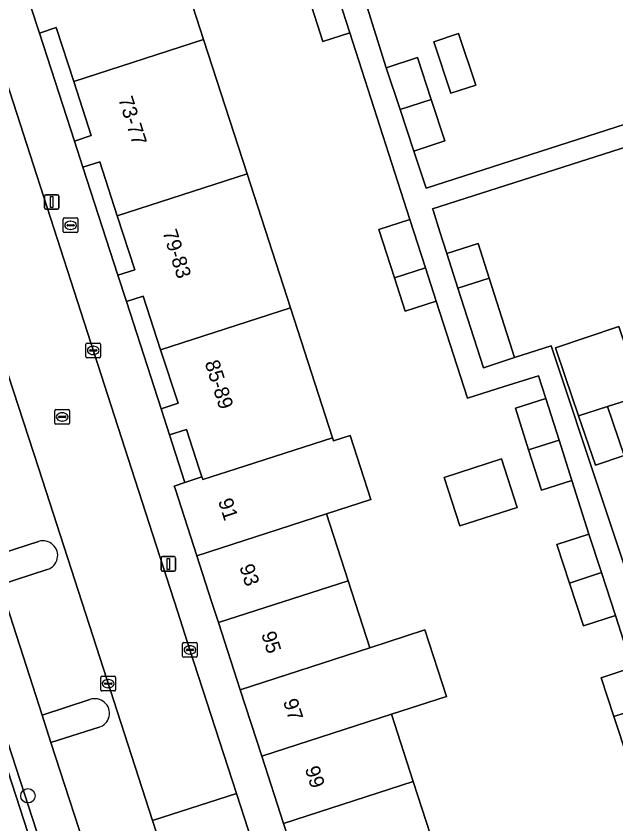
# Model space of a CAD drawing. Extents: x 159371 to 159986, y 382987 to 383597.
# Drawn here: x 159437.8 to 159478.7, y 383225.8 to 383280.9 of the extents above; entities that cross this region are included whole.
import ezdxf

# ---------------------------------------------------------------- set-up
doc = ezdxf.new("R2010")
doc.units = 0
for name, color, linetype in [('IMGEO_Berm_groen', 7, 'Continuous'), ('IMGEO_Boom', 7, 'Continuous'), ('IMGEO_Brandkraan', 7, 'Continuous'), ('IMGEO_Erf', 7, 'Continuous'), ('IMGEO_Groenvoorziening', 7, 'Continuous'), ('IMGEO_Haag', 7, 'Continuous'), ('IMGEO_Kolk', 7, 'Continuous'), ('IMGEO_Lichtmast', 7, 'Continuous'), ('IMGEO_Pand', 7, 'Continuous'), ('IMGEO_Pand_nummerreeks', 7, 'Continuous'), ('IMGEO_Parkeervlak_open', 7, 'Continuous'), ('IMGEO_Rijbaan_lokaal_open', 7, 'Continuous'), ('IMGEO_Rioolput', 7, 'Continuous'), ('IMGEO_Voetpad_open', 7, 'Continuous')]:
    doc.layers.add(name, color=color, linetype=linetype)

msp = doc.modelspace()

# ---------------------------------------------------------------- linework, layer by layer
at = {"layer": 'IMGEO_Berm_groen'}
for points in [[(159406.761, 383330.631), (159408.577, 383323.612), (159411.104, 383313.847), (159411.376, 383312.794), (159412.992, 383306.793), (159414.072, 383303.213), (159430.983, 383250.705), (159435.589, 383236.441), (159472.722, 383122.014), (159492.238, 383063.663), (159493.793, 383059.366), (159494.626, 383071.478), (159494.813, 383074.201), (159494.983, 383076.684), (159494.993, 383077.003)], [(159472.916, 383130.255), (159472.29, 383132.147), (159469.362, 383141.107), (159468.77, 383143.003), (159465.88, 383151.938), (159453.474, 383190.25), (159450.629, 383199.119), (159449.994, 383201.018), (159447.129, 383209.867), (159446.573, 383211.745), (159443.691, 383220.575), (159443.081, 383222.473), (159440.202, 383231.342), (159439.608, 383233.206), (159438.303, 383237.229), (159436.723, 383242.099)], [(159493.69, 383057.889), (159491.672, 383063.465), (159472.152, 383121.826), (159435.017, 383236.267)]]:
    msp.add_lwpolyline(points, dxfattribs=at)
at = {"layer": 'IMGEO_Boom'}
msp.add_circle((159438.636, 383227.698), 0.489, dxfattribs=at)
at = {"layer": 'IMGEO_Brandkraan'}
for p, q in [((159441.043, 383266.192), (159441.043, 383267.044)), ((159441.118, 383267.118), (159441.97, 383267.118)), ((159441.302, 383266.612), (159441.302, 383266.624)), ((159441.345, 383266.661), (159441.743, 383266.661)), ((159441.531, 383266.898), (159441.556, 383266.898)), ((159441.786, 383266.624), (159441.786, 383266.612)), ((159442.044, 383267.044), (159442.044, 383266.192)), ((159441.97, 383266.118), (159441.118, 383266.118)), ((159441.74, 383266.575), (159441.342, 383266.575)), ((159441.554, 383266.338), (159441.529, 383266.338))]:
    msp.add_line(p, q, dxfattribs=at)
for points in [[(159441.043, 383266.192), (159441.043, 383267.044)], [(159441.118, 383267.118), (159441.97, 383267.118)], [(159442.044, 383267.044), (159442.044, 383266.192)], [(159441.97, 383266.118), (159441.118, 383266.118)]]:
    msp.add_lwpolyline(points, dxfattribs=at)
for centre, radius, start, end in [((159441.12, 383267.042), 0.0765, 91.552, 178.448), ((159441.12, 383267.042), 0.0765, 91.552, 178.448), ((159441.342, 383266.621), 0.0403, 85.8775, 175.7526), ((159441.339, 383266.611), 0.0366, 178.938, 274.7102), ((159441.743, 383266.618), 0.043, 264.8664, 352.4533), ((159441.747, 383266.623), 0.0386, 1.7309, 96.639), ((159441.968, 383267.042), 0.0765, 1.552, 88.448), ((159441.968, 383267.042), 0.0765, 1.552, 88.448), ((159441.12, 383266.194), 0.0765, 181.552, 268.448), ((159441.12, 383266.194), 0.0765, 181.552, 268.448), ((159441.968, 383266.194), 0.0765, 271.552, 358.448), ((159441.968, 383266.194), 0.0765, 271.552, 358.448)]:
    msp.add_arc(centre, radius, start, end, dxfattribs=at)
for centre, major_axis, ratio, start_param, end_param in [((159441.53, 383266.618), (-0.387, 0.002), 0.722429, 4.712389, 7.853982), ((159441.555, 383266.618), (-0.39, 0.002), 0.717154, 1.570796, 4.712389)]:
    msp.add_ellipse(centre, major_axis=major_axis, ratio=ratio, start_param=start_param, end_param=end_param, dxfattribs=at)
at = {"layer": 'IMGEO_Erf'}
for points in [[(159447.64, 383288.465), (159450.612, 383279.288), (159453.577, 383270.132), (159456.535, 383261), (159459.408, 383252.128), (159459.475, 383251.922), (159460.605, 383252.288), (159462.014, 383247.915), (159458.984, 383246.933), (159460.461, 383242.374), (159461.942, 383237.799), (159465.689, 383239.014), (159467.161, 383234.475), (159463.412, 383233.26), (159464.901, 383228.664), (159466.374, 383224.117), (159469.708, 383225.198), (159471.192, 383220.612), (159472.685, 383215.997), (159469.354, 383214.917), (159470.854, 383210.284), (159472.334, 383205.716), (159473.82, 383201.131), (159475.296, 383196.574)], [(159461.649, 383281.861), (159463.068, 383277.363), (159465.186, 383278.063), (159466.13, 383275.206), (159467.066, 383272.374), (159464.947, 383271.674), (159465.78, 383269.153), (159483.239, 383274.78), (159481.503, 383280.166), (159479.855, 383285.277)], [(159479.529, 383230.216), (159478.586, 383233.1), (159477.72, 383235.751), (159479.834, 383236.442), (159478.696, 383240.003), (159476.519, 383239.292), (159475.563, 383242.216), (159474.704, 383244.847), (159476.88, 383245.559), (159475.718, 383249.207), (159473.644, 383248.548), (159472.77, 383251.295), (159471.865, 383254.14), (159473.939, 383254.8), (159473.443, 383256.36), (159471.102, 383255.615), (159468.606, 383254.821), (159466.467, 383261.44), (159464.36, 383260.759), (159463.627, 383263.033), (159462.557, 383266.344), (159464.666, 383267.024), (159460.575, 383279.751), (159458.73, 383279.161), (159457.984, 383281.494)], [(159483.482, 383273.28), (159466.224, 383267.732), (159466.251, 383267.648), (159466.719, 383266.185), (159467.196, 383264.691), (159469.328, 383265.372), (159470.082, 383263.012), (159471.815, 383257.591), (159474.303, 383258.392), (159484.606, 383227.42)]]:
    msp.add_lwpolyline(points, dxfattribs=at)
for points in [[(159469.161, 383276.183), (159467.468, 383275.637), (159466.311, 383279.138), (159467.999, 383279.696)], [(159478.148, 383254.256), (159479.278, 383250.923), (159477.321, 383250.26), (159476.181, 383253.622), (159475.271, 383256.307), (159474.609, 383258.259), (159478.911, 383259.716), (159480.504, 383255.016)], [(159470.927, 383250.676), (159471.999, 383247.372), (159468.091, 383246.105), (159467.019, 383249.409)]]:
    msp.add_lwpolyline(points, close=True, dxfattribs=at)
at = {"layer": 'IMGEO_Groenvoorziening'}
msp.add_lwpolyline([(159472.722, 383122.014), (159435.589, 383236.441), (159430.983, 383250.705), (159414.072, 383303.213), (159412.992, 383306.793), (159411.376, 383312.794), (159411.104, 383313.847), (159410.522, 383313.711), (159410.796, 383312.64), (159412.414, 383306.629), (159413.5, 383303.035), (159430.413, 383250.521), (159435.017, 383236.267), (159472.152, 383121.826), (159491.672, 383063.465), (159493.69, 383057.889), (159493.717, 383058.243), (159493.743, 383058.624), (159493.793, 383059.366), (159492.238, 383063.663)], close=True, dxfattribs=at)
for points in [[(159439.365, 383245.051), (159436.103, 383244.003), (159436.723, 383242.099), (159439.957, 383243.135)], [(159442.863, 383234.268), (159439.608, 383233.206), (159440.202, 383231.342), (159443.485, 383232.37)]]:
    msp.add_lwpolyline(points, dxfattribs=at)
for centre, radius, start, end in [((159439.662, 383244.093), 1.003, 287.1154, 107.2245), ((159443.195, 383233.326), 0.999, 286.8887, 109.4007)]:
    msp.add_arc(centre, radius, start, end, dxfattribs=at)
at = {"layer": 'IMGEO_Haag'}
msp.add_lwpolyline([(159430.983, 383250.705), (159414.072, 383303.213), (159412.992, 383306.793), (159411.376, 383312.794), (159411.104, 383313.847), (159410.522, 383313.711), (159410.796, 383312.64), (159412.414, 383306.629), (159413.5, 383303.035), (159430.413, 383250.521), (159435.017, 383236.267), (159472.152, 383121.826), (159491.672, 383063.465), (159493.69, 383057.889), (159493.717, 383058.243), (159493.743, 383058.624), (159493.793, 383059.366), (159492.238, 383063.663), (159472.722, 383122.014), (159435.589, 383236.441)], close=True, dxfattribs=at)
at = {"layer": 'IMGEO_Kolk'}
for p, q in [((159442.588, 383257.659), (159442.588, 383258.511)), ((159442.663, 383258.585), (159443.515, 383258.585)), ((159443.076, 383258.365), (159443.101, 383258.365)), ((159443.589, 383258.511), (159443.589, 383257.659)), ((159442.847, 383258.079), (159442.847, 383258.091)), ((159443.285, 383258.042), (159442.887, 383258.042)), ((159442.89, 383258.128), (159443.288, 383258.128)), ((159443.099, 383257.805), (159443.074, 383257.805)), ((159443.331, 383258.091), (159443.331, 383258.079)), ((159443.515, 383257.585), (159442.663, 383257.585)), ((159449.181, 383237.224), (159449.181, 383238.076)), ((159449.256, 383238.15), (159450.108, 383238.15)), ((159450.182, 383238.076), (159450.182, 383237.224)), ((159449.44, 383237.644), (159449.44, 383237.656)), ((159449.878, 383237.607), (159449.48, 383237.607)), ((159449.483, 383237.693), (159449.881, 383237.693)), ((159449.669, 383237.93), (159449.694, 383237.93)), ((159449.924, 383237.656), (159449.924, 383237.644)), ((159450.108, 383237.15), (159449.256, 383237.15)), ((159449.692, 383237.37), (159449.667, 383237.37)), ((159443.607, 383234.923), (159443.607, 383235.775)), ((159443.682, 383235.849), (159444.534, 383235.849)), ((159444.608, 383235.775), (159444.608, 383234.923)), ((159443.866, 383235.343), (159443.866, 383235.355)), ((159444.304, 383235.306), (159443.906, 383235.306)), ((159443.909, 383235.392), (159444.307, 383235.392)), ((159444.095, 383235.629), (159444.12, 383235.629)), ((159444.35, 383235.355), (159444.35, 383235.343)), ((159444.534, 383234.849), (159443.682, 383234.849)), ((159444.118, 383235.069), (159444.093, 383235.069))]:
    msp.add_line(p, q, dxfattribs=at)
for points in [[(159442.588, 383257.659), (159442.588, 383258.511)], [(159442.663, 383258.585), (159443.515, 383258.585)], [(159443.589, 383258.511), (159443.589, 383257.659)], [(159443.515, 383257.585), (159442.663, 383257.585)], [(159449.181, 383237.224), (159449.181, 383238.076)], [(159449.256, 383238.15), (159450.108, 383238.15)], [(159450.182, 383238.076), (159450.182, 383237.224)], [(159450.108, 383237.15), (159449.256, 383237.15)], [(159443.607, 383234.923), (159443.607, 383235.775)], [(159443.682, 383235.849), (159444.534, 383235.849)], [(159444.608, 383235.775), (159444.608, 383234.923)], [(159444.534, 383234.849), (159443.682, 383234.849)]]:
    msp.add_lwpolyline(points, dxfattribs=at)
for centre, radius, start, end in [((159442.665, 383258.509), 0.0765, 91.552, 178.448), ((159442.665, 383258.509), 0.0765, 91.552, 178.448), ((159443.513, 383258.509), 0.0765, 1.552, 88.448), ((159443.513, 383258.509), 0.0765, 1.552, 88.448), ((159442.887, 383258.088), 0.0403, 85.8775, 175.7526), ((159442.884, 383258.078), 0.0366, 178.938, 274.7102), ((159443.288, 383258.085), 0.043, 264.8664, 352.4533), ((159443.292, 383258.09), 0.0386, 1.7309, 96.639), ((159442.665, 383257.661), 0.0765, 181.552, 268.448), ((159442.665, 383257.661), 0.0765, 181.552, 268.448), ((159443.513, 383257.661), 0.0765, 271.552, 358.448), ((159443.513, 383257.661), 0.0765, 271.552, 358.448), ((159449.258, 383238.074), 0.0765, 91.552, 178.448), ((159449.258, 383238.074), 0.0765, 91.552, 178.448), ((159450.106, 383238.074), 0.0765, 1.552, 88.448), ((159450.106, 383238.074), 0.0765, 1.552, 88.448), ((159449.48, 383237.653), 0.0403, 85.8775, 175.7526), ((159449.477, 383237.643), 0.0366, 178.938, 274.7102), ((159449.881, 383237.65), 0.043, 264.8664, 352.4533), ((159449.885, 383237.655), 0.0386, 1.7309, 96.639), ((159449.258, 383237.226), 0.0765, 181.552, 268.448), ((159449.258, 383237.226), 0.0765, 181.552, 268.448), ((159450.106, 383237.226), 0.0765, 271.552, 358.448), ((159450.106, 383237.226), 0.0765, 271.552, 358.448), ((159443.684, 383235.773), 0.0765, 91.552, 178.448), ((159443.684, 383235.773), 0.0765, 91.552, 178.448), ((159444.532, 383235.773), 0.0765, 1.552, 88.448), ((159444.532, 383235.773), 0.0765, 1.552, 88.448), ((159443.906, 383235.352), 0.0403, 85.8775, 175.7526), ((159443.903, 383235.342), 0.0366, 178.938, 274.7102), ((159444.307, 383235.349), 0.043, 264.8664, 352.4533), ((159444.311, 383235.354), 0.0386, 1.7309, 96.639), ((159443.684, 383234.925), 0.0765, 181.552, 268.448), ((159443.684, 383234.925), 0.0765, 181.552, 268.448), ((159444.532, 383234.925), 0.0765, 271.552, 358.448), ((159444.532, 383234.925), 0.0765, 271.552, 358.448)]:
    msp.add_arc(centre, radius, start, end, dxfattribs=at)
for centre, major_axis, ratio, start_param, end_param in [((159443.075, 383258.085), (-0.387, 0.002), 0.722429, 4.712389, 7.853982), ((159443.1, 383258.085), (-0.39, 0.002), 0.717154, 1.570796, 4.712389), ((159449.668, 383237.65), (-0.387, 0.002), 0.722429, 4.712389, 7.853982), ((159449.693, 383237.65), (-0.39, 0.002), 0.717154, 1.570796, 4.712389), ((159444.094, 383235.349), (-0.387, 0.002), 0.722429, 4.712389, 7.853982), ((159444.119, 383235.349), (-0.39, 0.002), 0.717154, 1.570796, 4.712389)]:
    msp.add_ellipse(centre, major_axis=major_axis, ratio=ratio, start_param=start_param, end_param=end_param, dxfattribs=at)
at = {"layer": 'IMGEO_Lichtmast'}
for p, q in [((159439.761, 383267.809), (159439.761, 383268.609)), ((159439.761, 383268.609), (159439.761, 383267.809)), ((159439.861, 383268.709), (159440.651, 383268.709)), ((159440.651, 383268.709), (159439.861, 383268.709)), ((159440.751, 383268.609), (159440.751, 383267.809)), ((159440.751, 383267.809), (159440.751, 383268.609)), ((159440.651, 383267.709), (159439.861, 383267.709)), ((159439.861, 383267.709), (159440.651, 383267.709)), ((159447.817, 383244.021), (159448.607, 383244.021)), ((159448.607, 383244.021), (159447.817, 383244.021)), ((159447.717, 383243.121), (159447.717, 383243.921)), ((159447.717, 383243.921), (159447.717, 383243.121)), ((159448.707, 383243.921), (159448.707, 383243.121)), ((159448.707, 383243.121), (159448.707, 383243.921)), ((159448.607, 383243.021), (159447.817, 383243.021)), ((159447.817, 383243.021), (159448.607, 383243.021))]:
    msp.add_line(p, q, dxfattribs=at)
for points in [[(159440.181, 383268.584), (159440.331, 383268.584), (159440.331, 383267.834), (159440.181, 383267.834), (159440.181, 383268.584)], [(159448.137, 383243.896), (159448.287, 383243.896), (159448.287, 383243.146), (159448.137, 383243.146), (159448.137, 383243.896)]]:
    msp.add_lwpolyline(points, dxfattribs=at)
for centre, start, end in [((159439.861, 383268.609), 90, 180), ((159439.861, 383268.609), 90, 180), ((159440.651, 383268.609), 0, 90), ((159440.651, 383268.609), 360, 90), ((159439.861, 383267.809), 180, 270), ((159439.861, 383267.809), 180, 270), ((159440.651, 383267.809), 270, 0), ((159440.651, 383267.809), 270, 0), ((159447.817, 383243.921), 90, 180), ((159447.817, 383243.921), 90, 180), ((159448.607, 383243.921), 0, 90), ((159448.607, 383243.921), 360, 90), ((159447.817, 383243.121), 180, 270), ((159447.817, 383243.121), 180, 270), ((159448.607, 383243.121), 270, 0), ((159448.607, 383243.121), 270, 0)]:
    msp.add_arc(centre, 0.1, start, end, dxfattribs=at)
at = {"layer": 'IMGEO_Pand'}
for points in [[(159438.787, 383285.597), (159439.987, 383281.892), (159438.838, 383281.521), (159439.418, 383279.733), (159440.567, 383280.104), (159441.759, 383276.422), (159450.612, 383279.288), (159447.64, 383288.465)], [(159459.828, 383282.083), (159457.984, 383281.494), (159458.73, 383279.161), (159460.575, 383279.751)], [(159450.612, 383279.288), (159441.759, 383276.422), (159442.951, 383272.74), (159441.802, 383272.369), (159442.382, 383270.581), (159443.531, 383270.952), (159444.725, 383267.265), (159453.577, 383270.132)], [(159466.311, 383279.138), (159467.468, 383275.637), (159469.161, 383276.183), (159467.999, 383279.696)], [(159463.068, 383277.363), (159464.006, 383274.521), (159466.13, 383275.206), (159465.186, 383278.063)], [(159466.13, 383275.206), (159464.006, 383274.521), (159464.947, 383271.674), (159467.066, 383272.374)], [(159447.683, 383258.132), (159456.535, 383261), (159453.577, 383270.132), (159444.725, 383267.265), (159445.919, 383263.579), (159444.769, 383263.207), (159445.349, 383261.419), (159446.498, 383261.79)], [(159464.666, 383267.024), (159462.557, 383266.344), (159463.627, 383263.033), (159465.734, 383263.713)], [(159467.196, 383264.691), (159467.953, 383262.323), (159470.082, 383263.012), (159469.328, 383265.372)], [(159465.734, 383263.713), (159463.627, 383263.033), (159464.36, 383260.759), (159466.467, 383261.44)], [(159470.082, 383263.012), (159467.953, 383262.323), (159469.684, 383256.905), (159471.815, 383257.591)], [(159456.535, 383261), (159447.683, 383258.132), (159448.868, 383254.475), (159447.717, 383254.103), (159448.297, 383252.315), (159449.446, 383252.686), (159450.316, 383250), (159450.491, 383249.461), (159450.554, 383249.266), (159452.825, 383250), (159459.408, 383252.128)], [(159474.609, 383258.259), (159475.271, 383256.307), (159476.181, 383253.622), (159478.148, 383254.256), (159480.504, 383255.016), (159478.911, 383259.716)], [(159473.939, 383254.8), (159471.865, 383254.14), (159472.77, 383251.295), (159474.841, 383251.965)], [(159476.181, 383253.622), (159477.321, 383250.26), (159479.278, 383250.923), (159478.148, 383254.256)], [(159459.475, 383251.922), (159459.408, 383252.128), (159452.825, 383250), (159450.554, 383249.266), (159450.491, 383249.461), (159449.343, 383249.071), (159448.611, 383248.822), (159448.665, 383248.655), (159450.151, 383244.069), (159458.984, 383246.933), (159462.014, 383247.915), (159460.605, 383252.288)], [(159474.841, 383251.965), (159472.77, 383251.295), (159473.644, 383248.548), (159475.718, 383249.207)], [(159467.019, 383249.409), (159468.091, 383246.105), (159471.999, 383247.372), (159470.927, 383250.676)], [(159460.461, 383242.374), (159458.984, 383246.933), (159450.151, 383244.069), (159451.158, 383240.96), (159451.627, 383239.511)], [(159476.88, 383245.559), (159474.704, 383244.847), (159475.563, 383242.216), (159477.742, 383242.923)], [(159477.742, 383242.923), (159475.563, 383242.216), (159476.519, 383239.292), (159478.696, 383240.003)], [(159461.942, 383237.799), (159460.461, 383242.374), (159451.627, 383239.511), (159453.11, 383234.935)], [(159461.942, 383237.799), (159453.11, 383234.935), (159454.58, 383230.397), (159463.412, 383233.26), (159467.161, 383234.475), (159465.689, 383239.014)], [(159479.834, 383236.442), (159477.72, 383235.751), (159478.586, 383233.1), (159480.701, 383233.786)], [(159480.701, 383233.786), (159478.586, 383233.1), (159479.529, 383230.216), (159481.642, 383230.906)], [(159454.58, 383230.397), (159456.069, 383225.801), (159464.901, 383228.664), (159463.412, 383233.26)], [(159457.542, 383221.254), (159466.374, 383224.117), (159464.901, 383228.664), (159456.069, 383225.801)]]:
    msp.add_lwpolyline(points, close=True, dxfattribs=at)
at = {"layer": 'IMGEO_Parkeervlak_open'}
for points in [[(159458.738, 383190.157), (159448.725, 383221.092), (159447.133, 383226.011), (159443.055, 383238.609), (159439.368, 383250), (159423.364, 383299.1)], [(159436.486, 383253.9), (159433.258, 383252.857), (159434.177, 383250), (159436.103, 383244.003), (159439.365, 383245.051)], [(159439.957, 383243.135), (159436.723, 383242.099), (159438.303, 383237.229), (159439.608, 383233.206), (159442.863, 383234.268)], [(159443.485, 383232.37), (159440.202, 383231.342), (159443.081, 383222.473), (159446.33, 383223.509)]]:
    msp.add_lwpolyline(points, dxfattribs=at)
for centre, radius, start, end in [((159439.662, 383244.093), 1.003, 287.1154, 107.2245), ((159443.195, 383233.326), 0.999, 286.8887, 109.4007)]:
    msp.add_arc(centre, radius, start, end, dxfattribs=at)
at = {"layer": 'IMGEO_Rijbaan_lokaal_open'}
msp.add_lwpolyline([(159422.81, 383311.004), (159422.404, 383312.209), (159419.52, 383311.275), (159419.734, 383310.609), (159423.299, 383299.3), (159423.364, 383299.1), (159439.368, 383250), (159443.055, 383238.609), (159447.133, 383226.011), (159452.856, 383227.855), (159449.683, 383237.65), (159448.834, 383240.286), (159445.705, 383250), (159436.697, 383277.841), (159425.699, 383311.777), (159423.811, 383311.152)], dxfattribs=at)
msp.add_lwpolyline([(159447.133, 383226.011), (159448.725, 383221.092), (159454.449, 383222.936), (159452.856, 383227.855)], close=True, dxfattribs=at)
at = {"layer": 'IMGEO_Rioolput'}
for p, q in [((159440.471, 383253.12), (159440.471, 383253.972)), ((159440.546, 383254.046), (159441.398, 383254.046)), ((159441.472, 383253.972), (159441.472, 383253.12)), ((159440.73, 383253.54), (159440.73, 383253.552)), ((159441.168, 383253.503), (159440.77, 383253.503)), ((159440.773, 383253.589), (159441.171, 383253.589)), ((159440.959, 383253.826), (159440.984, 383253.826)), ((159441.214, 383253.552), (159441.214, 383253.54)), ((159441.398, 383253.046), (159440.546, 383253.046)), ((159440.982, 383253.266), (159440.957, 383253.266))]:
    msp.add_line(p, q, dxfattribs=at)
for points in [[(159440.471, 383253.12), (159440.471, 383253.972)], [(159440.546, 383254.046), (159441.398, 383254.046)], [(159441.472, 383253.972), (159441.472, 383253.12)], [(159441.398, 383253.046), (159440.546, 383253.046)]]:
    msp.add_lwpolyline(points, dxfattribs=at)
for centre, radius, start, end in [((159440.548, 383253.97), 0.0765, 91.552, 178.448), ((159440.548, 383253.97), 0.0765, 91.552, 178.448), ((159441.396, 383253.97), 0.0765, 1.552, 88.448), ((159441.396, 383253.97), 0.0765, 1.552, 88.448), ((159440.77, 383253.549), 0.0403, 85.8775, 175.7526), ((159440.767, 383253.539), 0.0366, 178.938, 274.7102), ((159441.171, 383253.546), 0.043, 264.8664, 352.4533), ((159441.175, 383253.551), 0.0386, 1.7309, 96.639), ((159440.548, 383253.122), 0.0765, 181.552, 268.448), ((159440.548, 383253.122), 0.0765, 181.552, 268.448), ((159441.396, 383253.122), 0.0765, 271.552, 358.448), ((159441.396, 383253.122), 0.0765, 271.552, 358.448)]:
    msp.add_arc(centre, radius, start, end, dxfattribs=at)
for centre, major_axis, ratio, start_param, end_param in [((159440.958, 383253.546), (-0.387, 0.002), 0.722429, 4.712389, 7.853982), ((159440.983, 383253.546), (-0.39, 0.002), 0.717154, 1.570796, 4.712389)]:
    msp.add_ellipse(centre, major_axis=major_axis, ratio=ratio, start_param=start_param, end_param=end_param, dxfattribs=at)
at = {"layer": 'IMGEO_Voetpad_open'}
for points in [[(159424.895, 383314.224), (159425.699, 383311.777), (159436.697, 383277.841), (159445.705, 383250), (159448.834, 383240.286), (159449.683, 383237.65), (159452.856, 383227.855), (159454.449, 383222.936), (159463.673, 383194.598), (159465.784, 383188.044)], [(159459.828, 383282.083), (159460.575, 383279.751), (159464.666, 383267.024), (159465.734, 383263.713), (159466.467, 383261.44), (159468.606, 383254.821), (159471.102, 383255.615), (159473.443, 383256.36), (159473.939, 383254.8), (159474.841, 383251.965), (159475.718, 383249.207), (159476.88, 383245.559), (159477.742, 383242.923), (159478.696, 383240.003), (159479.834, 383236.442)], [(159451.627, 383239.511), (159451.158, 383240.96), (159450.151, 383244.069), (159448.665, 383248.655), (159448.611, 383248.822), (159449.343, 383249.071), (159448.297, 383252.315), (159447.717, 383254.103), (159445.349, 383261.419), (159444.769, 383263.207), (159442.382, 383270.581), (159441.802, 383272.369), (159439.418, 383279.733), (159438.838, 383281.521)], [(159483.239, 383274.78), (159465.78, 383269.153), (159464.947, 383271.674), (159464.006, 383274.521), (159463.068, 383277.363), (159461.649, 383281.861)], [(159484.606, 383227.42), (159474.303, 383258.392), (159471.815, 383257.591), (159469.684, 383256.905), (159467.953, 383262.323), (159467.196, 383264.691), (159466.719, 383266.185), (159466.251, 383267.648), (159466.224, 383267.732), (159483.482, 383273.28)], [(159464.927, 383185.608), (159466.499, 383186.102), (159467.461, 383183.208), (159469.497, 383184.351), (159467.947, 383189.134), (159466.465, 383193.711), (159464.988, 383198.268), (159463.503, 383202.854), (159462.023, 383207.421), (159460.523, 383212.053), (159459.027, 383216.669), (159457.542, 383221.254), (159456.069, 383225.801), (159454.58, 383230.397), (159453.11, 383234.935), (159451.627, 383239.511)]]:
    msp.add_lwpolyline(points, dxfattribs=at)
for points in [[(159441.802, 383272.369), (159442.951, 383272.74), (159441.759, 383276.422), (159440.567, 383280.104), (159439.418, 383279.733)], [(159444.769, 383263.207), (159445.919, 383263.579), (159444.725, 383267.265), (159443.531, 383270.952), (159442.382, 383270.581)], [(159447.717, 383254.103), (159448.868, 383254.475), (159447.683, 383258.132), (159446.498, 383261.79), (159445.349, 383261.419)], [(159449.343, 383249.071), (159450.491, 383249.461), (159450.316, 383250), (159449.446, 383252.686), (159448.297, 383252.315)]]:
    msp.add_lwpolyline(points, close=True, dxfattribs=at)

# ---------------------------------------------------------------- texts
at = {"layer": 'IMGEO_Pand_nummerreeks'}
for s, rotation, p in [('73-77', 287.6197, (159444.784, 383275.24)), ('79-83', 287.9148, (159447.796, 383266.158)), ('85-89', 287.8016, (159450.676, 383257.245)), ('91', 287.9506, (159451.587, 383247.814)), ('93', 287.9503, (159453.039, 383243.328)), ('95', 287.9503, (159454.527, 383238.735)), ('97', 287.9506, (159456.016, 383234.143)), ('99', 287.9503, (159457.503, 383229.549))]:
    msp.add_text(s, height=1, rotation=rotation, dxfattribs=at).set_placement(p)

doc.saveas('drawing.dxf')
